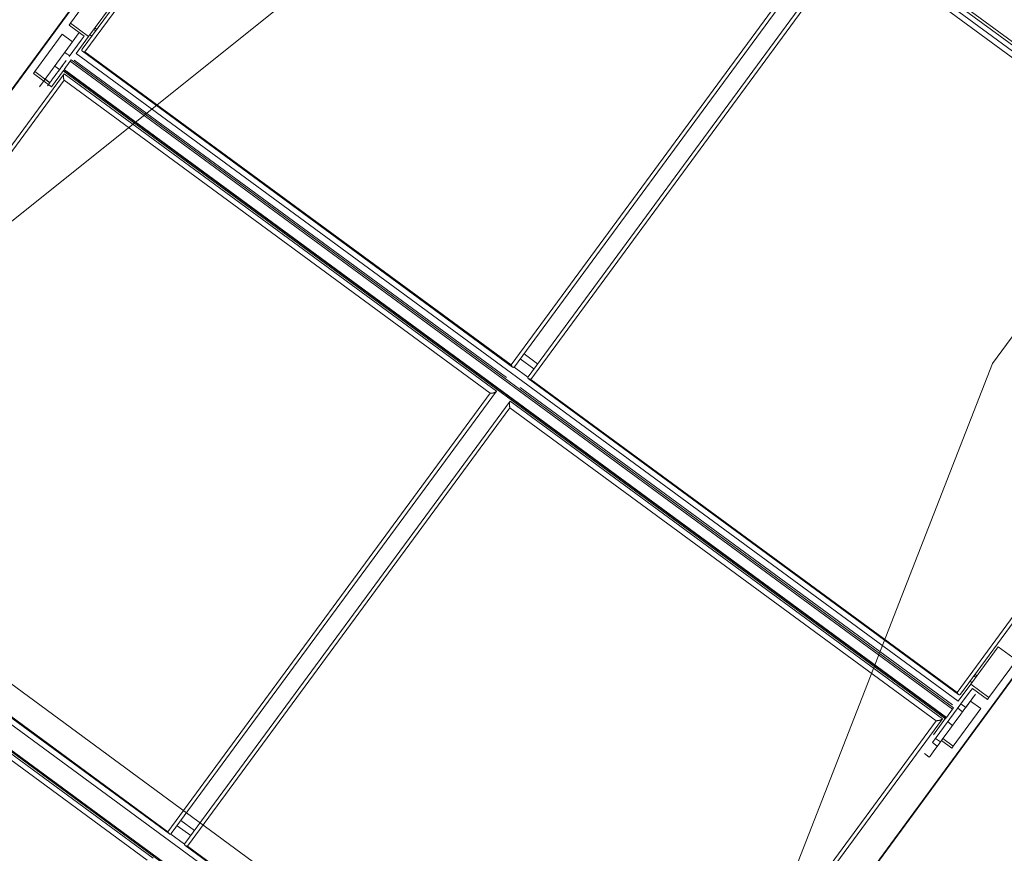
# Model space of a CAD drawing. Header units: metres. Extents: x 135583 to 135939, y 457896 to 458258.
# Tile 268 of 599: x 135785.07 to 135786.38, y 457941.41 to 457942.52. Entities that reach past the tile are written whole.
import ezdxf

# ---------------------------------------------------------------- set-up
doc = ezdxf.new("R2010")
doc.units = ezdxf.units.M
doc.linetypes.add('Hidden', pattern=[4, 2, -2])
doc.layers.add('NIEUWE INSTALLATIE', color=250, linetype='Continuous', lineweight=0)

msp = doc.modelspace()

# ---------------------------------------------------------------- linework, layer by layer
at = {"layer": 'NIEUWE INSTALLATIE', "linetype": 'Hidden'}
for p, q in [((135786.3646, 457942.0633), (135787.2589, 457943.2806)), ((135786.3646, 457942.0633), (135787.2589, 457943.2806)), ((135785.5587, 457942.6554), (135784.6541, 457941.9307)), ((135785.5587, 457942.6554), (135784.6541, 457941.9307)), ((135785.9435, 457940.9834), (135786.3646, 457942.0633)), ((135785.9435, 457940.9834), (135786.3646, 457942.0633)), ((135784.6783, 457941.9129), (135785.9193, 457941.0012)), ((135784.6783, 457941.9129), (135785.9193, 457941.0012))]:
    msp.add_line(p, q, dxfattribs=at)
at = {"layer": 'NIEUWE INSTALLATIE'}
for p, q in [((135785.624, 457943.2003), (135784.1746, 457941.2274)), ((135786.7641, 457942.2186), (135785.5876, 457943.0831)), ((135785.5841, 457943.0729), (135785.1504, 457942.4825)), ((135785.5853, 457943.08), (135786.7619, 457942.2156)), ((135785.584, 457943.0643), (135785.1541, 457942.4791)), ((135785.727, 457942.0589), (135786.1608, 457942.6493)), ((135785.7226, 457942.0614), (135786.1526, 457942.6466)), ((135786.1789, 457942.636), (135785.7451, 457942.0456)), ((135786.7555, 457942.2124), (135786.1789, 457942.636)), ((135786.1788, 457942.6273), (135785.7488, 457942.0421)), ((135786.7473, 457942.2096), (135786.1788, 457942.6273)), ((135784.7834, 457942.0577), (135785.1551, 457942.5636)), ((135785.1348, 457942.5174), (135785.1715, 457942.5674)), ((135785.1957, 457942.5497), (135785.1589, 457942.4997)), ((135785.1329, 457942.5148), (135785.1348, 457942.5174)), ((135785.1348, 457942.5174), (135785.1589, 457942.4997)), ((135785.1314, 457942.4842), (135785.1466, 457942.5048)), ((135785.153, 457942.5), (135785.1329, 457942.5148)), ((135785.1685, 457942.5072), (135785.1659, 457942.5091)), ((135785.1699, 457942.509), (135785.1673, 457942.511)), ((135785.0872, 457942.4527), (135785.1239, 457942.5027)), ((135785.1376, 457942.4926), (135785.1239, 457942.5027)), ((135785.1492, 457942.4948), (135785.133, 457942.4728)), ((135785.1589, 457942.4997), (135785.1424, 457942.4771)), ((135785.1492, 457942.4949), (135785.153, 457942.5)), ((135785.1632, 457942.4999), (135785.1606, 457942.5019)), ((135785.1314, 457942.4842), (135785.0934, 457942.4324)), ((135785.1508, 457942.4801), (135785.7245, 457942.0585)), ((135785.7226, 457942.0614), (135785.1541, 457942.4791)), ((135785.1265, 457942.4555), (135785.1346, 457942.4666)), ((135785.1346, 457942.4666), (135785.1359, 457942.4683)), ((135786.3112, 457941.6021), (135785.1346, 457942.4666)), ((135786.3125, 457941.6039), (135785.1359, 457942.4683)), ((135785.7164, 457942.0445), (135785.1398, 457942.4681)), ((135786.319, 457941.6127), (135785.1424, 457942.4771)), ((135785.0853, 457942.4501), (135785.0872, 457942.4527)), ((135785.0872, 457942.4527), (135785.1073, 457942.4379)), ((135785.1255, 457942.4542), (135785.1095, 457942.4323)), ((135785.1138, 457942.4601), (135785.1202, 457942.4554)), ((135785.1252, 457942.4537), (135786.3018, 457941.5893)), ((135785.126, 457942.4549), (135786.3026, 457941.5904)), ((135786.3031, 457941.591), (135785.1265, 457942.4555)), ((135785.1264, 457942.4499), (135784.6927, 457941.8595)), ((135785.1263, 457942.4413), (135784.6963, 457941.8561)), ((135785.1095, 457942.4323), (135785.0853, 457942.4501)), ((135785.1263, 457942.4413), (135785.6948, 457942.0236)), ((135785.703, 457942.0263), (135785.1264, 457942.4499)), ((135785.1073, 457942.4379), (135785.1075, 457942.4381)), ((135785.4157, 457940.3156), (135786.8651, 457942.2885)), ((135786.3174, 457941.6244), (135786.7473, 457942.2096)), ((135786.3218, 457941.622), (135786.7555, 457942.2124)), ((135785.7398, 457942.0763), (135785.7579, 457942.063)), ((135785.7449, 457942.045), (135785.7265, 457942.0585)), ((135785.7348, 457942.0695), (135785.7529, 457942.0562)), ((135785.7455, 457942.0431), (135786.3193, 457941.6216)), ((135785.7488, 457942.0421), (135786.3174, 457941.6244)), ((135785.6948, 457942.0236), (135785.2649, 457941.4384)), ((135785.2693, 457941.4359), (135785.703, 457942.0263)), ((135785.7346, 457942.0312), (135786.3112, 457941.6076)), ((135785.7212, 457942.013), (135785.2874, 457941.4226)), ((135786.2978, 457941.5893), (135785.7212, 457942.013)), ((135785.721, 457942.0043), (135785.2911, 457941.4191)), ((135786.2896, 457941.5866), (135785.721, 457942.0043)), ((135784.6847, 457941.8541), (135785.8613, 457940.9897)), ((135784.6931, 457941.857), (135785.2668, 457941.4355)), ((135785.2649, 457941.4384), (135784.6963, 457941.8561)), ((135784.6675, 457941.8307), (135785.8441, 457940.9663)), ((135784.6683, 457941.8318), (135785.8449, 457940.9674)), ((135785.2453, 457941.4033), (135784.6687, 457941.8269)), ((135784.6686, 457941.8183), (135785.2371, 457941.4005)), ((135786.3723, 457941.6852), (135786.3355, 457941.6352)), ((135786.3965, 457941.6675), (135786.3723, 457941.6852)), ((135786.3597, 457941.6175), (135786.3965, 457941.6675)), ((135786.3977, 457941.6507), (135786.0261, 457941.1448)), ((135786.3345, 457941.6394), (135786.3372, 457941.6374)), ((135786.3421, 457941.645), (135786.3399, 457941.6466)), ((135786.3438, 457941.6465), (135786.3412, 457941.6485)), ((135786.3355, 457941.6352), (135786.319, 457941.6127)), ((135786.3339, 457941.6245), (135786.3225, 457941.6091)), ((135786.3339, 457941.6245), (135786.3377, 457941.6297)), ((135786.3597, 457941.6175), (135786.3355, 457941.6352)), ((135786.3377, 457941.6297), (135786.3578, 457941.6149)), ((135786.3421, 457941.6222), (135786.329, 457941.6043)), ((135786.3489, 457941.6027), (135786.3352, 457941.6128)), ((135786.3578, 457941.6149), (135786.3597, 457941.6175)), ((135786.3225, 457941.6091), (135786.2845, 457941.5573)), ((135786.3031, 457941.591), (135786.3112, 457941.6021)), ((135786.3121, 457941.5527), (135786.3489, 457941.6027)), ((135786.3247, 457941.5986), (135786.3183, 457941.6033)), ((135786.329, 457941.6043), (135786.3225, 457941.6091)), ((135785.8596, 457941.0014), (135786.2896, 457941.5866)), ((135785.864, 457940.999), (135786.2978, 457941.5893)), ((135786.3021, 457941.5898), (135786.2861, 457941.5679)), ((135786.3026, 457941.5904), (135786.302, 457941.5896)), ((135786.3113, 457941.5803), (135786.3049, 457941.5851)), ((135786.2887, 457941.563), (135786.2951, 457941.5583)), ((135786.2965, 457941.5602), (135786.3102, 457941.5501)), ((135786.3121, 457941.5527), (135786.2984, 457941.5628)), ((135786.2845, 457941.5573), (135786.2909, 457941.5525)), ((135786.3102, 457941.5501), (135786.3121, 457941.5527)), ((135786.2739, 457941.5429), (135786.2803, 457941.5381)), ((135785.2771, 457941.4465), (135785.2952, 457941.4332)), ((135785.2821, 457941.4533), (135785.3002, 457941.44)), ((135785.2871, 457941.422), (135785.2688, 457941.4354)), ((135785.2878, 457941.4201), (135785.8615, 457940.9986)), ((135785.2911, 457941.4191), (135785.8596, 457941.0014))]:
    msp.add_line(p, q, dxfattribs=at)
at = {"layer": 'NIEUWE INSTALLATIE', "flags": 128}
for points in [[(135785.1272, 457942.4784), (135785.1288, 457942.4772), (135785.1304, 457942.476), (135785.132, 457942.4749), (135785.1336, 457942.4737)], [(135785.1075, 457942.4381), (135785.1059, 457942.4393), (135785.1043, 457942.4405), (135785.1027, 457942.4416), (135785.1011, 457942.4428)]]:
    msp.add_lwpolyline(points, dxfattribs=at)
at = {"layer": 'NIEUWE INSTALLATIE'}
for centre, major_axis, start_param, end_param in [((135785.1188, 457942.4535), (0.0148, 0.0201), 0.785398, 1.241248), ((135785.1188, 457942.4535), (-0.0148, -0.0201), 4.363323, 6.425094), ((135785.1287, 457942.4586), (-0.00355, -0.00484), 5.841728, 5.934119), ((135786.3099, 457941.5784), (0.0296, 0.0403), 3.141593, 6.283185), ((135786.3089, 457941.599), (-0.00355, -0.00484), 2.268928, 4.41957)]:
    msp.add_ellipse(centre, major_axis=major_axis, ratio=0.000001, start_param=start_param, end_param=end_param, dxfattribs=at)
for points, knots in [([(135785.1541, 457942.4791), (135785.1537, 457942.4791), (135785.153, 457942.4792), (135785.1521, 457942.4794), (135785.1516, 457942.4796), (135785.1513, 457942.4797), (135785.1511, 457942.4798), (135785.1509, 457942.4799), (135785.1508, 457942.4801), (135785.1506, 457942.4802), (135785.1505, 457942.4803), (135785.1503, 457942.4805), (135785.1502, 457942.4806), (135785.1501, 457942.4808), (135785.1501, 457942.4809), (135785.15, 457942.4811), (135785.15, 457942.4813), (135785.15, 457942.4815), (135785.15, 457942.4817), (135785.1501, 457942.4819), (135785.1502, 457942.4822), (135785.1503, 457942.4824), (135785.1504, 457942.4825)], [0, 0, 0, 0, 0.142857, 0.285714, 0.357143, 0.392857, 0.428571, 0.464286, 0.5, 0.535714, 0.571429, 0.607143, 0.642857, 0.678571, 0.714286, 0.75, 0.785714, 0.821429, 0.857143, 0.892857, 0.928571, 1, 1, 1, 1]), ([(135785.1264, 457942.4499), (135785.1263, 457942.4498), (135785.1262, 457942.4495), (135785.126, 457942.4492), (135785.1259, 457942.4489), (135785.1258, 457942.4486), (135785.1257, 457942.4483), (135785.1256, 457942.4479), (135785.1256, 457942.4476), (135785.1255, 457942.4473), (135785.1255, 457942.4469), (135785.1255, 457942.4466), (135785.1254, 457942.4463), (135785.1254, 457942.4459), (135785.1254, 457942.4455), (135785.1255, 457942.445), (135785.1255, 457942.4446), (135785.1256, 457942.4441), (135785.1257, 457942.4434), (135785.1259, 457942.4424), (135785.1262, 457942.4416), (135785.1263, 457942.4413)], [0, 0, 0, 0, 0.071429, 0.107143, 0.142857, 0.178571, 0.214286, 0.25, 0.285714, 0.321429, 0.357143, 0.392857, 0.428571, 0.464286, 0.5, 0.571429, 0.607143, 0.642857, 0.714286, 0.857143, 1, 1, 1, 1]), ([(135785.727, 457942.0589), (135785.7269, 457942.0588), (135785.7267, 457942.0586), (135785.7265, 457942.0584), (135785.7263, 457942.0583), (135785.7261, 457942.0582), (135785.726, 457942.0582), (135785.7258, 457942.0581), (135785.7256, 457942.0581), (135785.7254, 457942.0581), (135785.7252, 457942.0582), (135785.725, 457942.0582), (135785.7249, 457942.0583), (135785.7247, 457942.0584), (135785.7245, 457942.0586), (135785.7243, 457942.0588), (135785.724, 457942.059), (135785.7238, 457942.0592), (135785.7235, 457942.0596), (135785.7231, 457942.0604), (135785.7228, 457942.061), (135785.7226, 457942.0614)], [0, 0, 0, 0, 0.071429, 0.107143, 0.142857, 0.178571, 0.214286, 0.25, 0.285714, 0.321429, 0.357143, 0.392857, 0.428571, 0.464286, 0.5, 0.571429, 0.607143, 0.642857, 0.714286, 0.857143, 1, 1, 1, 1]), ([(135785.7488, 457942.0421), (135785.7484, 457942.0422), (135785.7477, 457942.0423), (135785.7469, 457942.0425), (135785.7463, 457942.0427), (135785.7461, 457942.0428), (135785.7459, 457942.0429), (135785.7457, 457942.043), (135785.7455, 457942.0431), (135785.7454, 457942.0432), (135785.7452, 457942.0434), (135785.7451, 457942.0435), (135785.745, 457942.0437), (135785.7449, 457942.0438), (135785.7448, 457942.044), (135785.7448, 457942.0442), (135785.7447, 457942.0444), (135785.7447, 457942.0446), (135785.7448, 457942.0448), (135785.7448, 457942.045), (135785.7449, 457942.0452), (135785.745, 457942.0455), (135785.7451, 457942.0456)], [0, 0, 0, 0, 0.142857, 0.285714, 0.357143, 0.392857, 0.428571, 0.464286, 0.5, 0.535714, 0.571429, 0.607143, 0.642857, 0.678571, 0.714286, 0.75, 0.785714, 0.821429, 0.857143, 0.892857, 0.928571, 1, 1, 1, 1]), ([(135785.703, 457942.0263), (135785.7029, 457942.0261), (135785.7027, 457942.0259), (135785.7025, 457942.0257), (135785.7022, 457942.0255), (135785.702, 457942.0253), (135785.7017, 457942.0251), (135785.7014, 457942.0249), (135785.7011, 457942.0248), (135785.7008, 457942.0246), (135785.7005, 457942.0245), (135785.7002, 457942.0244), (135785.6999, 457942.0243), (135785.6995, 457942.0242), (135785.6991, 457942.024), (135785.6987, 457942.0239), (135785.6982, 457942.0238), (135785.6978, 457942.0237), (135785.6971, 457942.0236), (135785.696, 457942.0235), (135785.6952, 457942.0235), (135785.6948, 457942.0236)], [0, 0, 0, 0, 0.071429, 0.107143, 0.142857, 0.178571, 0.214286, 0.25, 0.285714, 0.321429, 0.357143, 0.392857, 0.428571, 0.464286, 0.5, 0.571429, 0.607143, 0.642857, 0.714286, 0.857143, 1, 1, 1, 1]), ([(135785.7212, 457942.013), (135785.7211, 457942.0128), (135785.7209, 457942.0126), (135785.7208, 457942.0122), (135785.7206, 457942.0119), (135785.7205, 457942.0116), (135785.7205, 457942.0113), (135785.7204, 457942.011), (135785.7203, 457942.0107), (135785.7203, 457942.0103), (135785.7202, 457942.01), (135785.7202, 457942.0097), (135785.7202, 457942.0093), (135785.7202, 457942.009), (135785.7202, 457942.0085), (135785.7202, 457942.0081), (135785.7203, 457942.0076), (135785.7203, 457942.0072), (135785.7204, 457942.0065), (135785.7206, 457942.0054), (135785.7209, 457942.0047), (135785.721, 457942.0043)], [0, 0, 0, 0, 0.071429, 0.107143, 0.142857, 0.178571, 0.214286, 0.25, 0.285714, 0.321429, 0.357143, 0.392857, 0.428571, 0.464286, 0.5, 0.571429, 0.607143, 0.642857, 0.714286, 0.857143, 1, 1, 1, 1]), ([(135786.3218, 457941.622), (135786.3217, 457941.6218), (135786.3215, 457941.6216), (135786.3213, 457941.6215), (135786.3211, 457941.6213), (135786.3209, 457941.6213), (135786.3207, 457941.6212), (135786.3205, 457941.6212), (135786.3203, 457941.6212), (135786.3202, 457941.6212), (135786.32, 457941.6212), (135786.3198, 457941.6213), (135786.3196, 457941.6214), (135786.3194, 457941.6215), (135786.3192, 457941.6216), (135786.319, 457941.6218), (135786.3188, 457941.622), (135786.3186, 457941.6222), (135786.3182, 457941.6227), (135786.3178, 457941.6234), (135786.3175, 457941.6241), (135786.3174, 457941.6244)], [0, 0, 0, 0, 0.071429, 0.107143, 0.142857, 0.178571, 0.214286, 0.25, 0.285714, 0.321429, 0.357143, 0.392857, 0.428571, 0.464286, 0.5, 0.571429, 0.607143, 0.642857, 0.714286, 0.857143, 1, 1, 1, 1]), ([(135786.2896, 457941.5866), (135786.29, 457941.5866), (135786.2908, 457941.5866), (135786.2918, 457941.5867), (135786.2925, 457941.5868), (135786.293, 457941.5869), (135786.2933, 457941.5869), (135786.2936, 457941.587), (135786.2939, 457941.5871), (135786.2943, 457941.5872), (135786.2946, 457941.5873), (135786.2949, 457941.5874), (135786.2952, 457941.5876), (135786.2955, 457941.5877), (135786.2958, 457941.5878), (135786.2961, 457941.588), (135786.2964, 457941.5882), (135786.2967, 457941.5883), (135786.297, 457941.5885), (135786.2972, 457941.5887), (135786.2975, 457941.589), (135786.2977, 457941.5892), (135786.2978, 457941.5893)], [0, 0, 0, 0, 0.142857, 0.285714, 0.357143, 0.392857, 0.428571, 0.464286, 0.5, 0.535714, 0.571429, 0.607143, 0.642857, 0.678571, 0.714286, 0.75, 0.785714, 0.821429, 0.857143, 0.892857, 0.928571, 1, 1, 1, 1]), ([(135785.2649, 457941.4384), (135785.265, 457941.438), (135785.2653, 457941.4373), (135785.2658, 457941.4366), (135785.2661, 457941.4362), (135785.2663, 457941.4359), (135785.2665, 457941.4358), (135785.2666, 457941.4356), (135785.2668, 457941.4355), (135785.267, 457941.4354), (135785.2671, 457941.4353), (135785.2673, 457941.4352), (135785.2675, 457941.4352), (135785.2677, 457941.4351), (135785.2679, 457941.4351), (135785.2681, 457941.4351), (135785.2682, 457941.4351), (135785.2684, 457941.4352), (135785.2686, 457941.4353), (135785.2688, 457941.4354), (135785.269, 457941.4356), (135785.2692, 457941.4358), (135785.2693, 457941.4359)], [0, 0, 0, 0, 0.142857, 0.285714, 0.357143, 0.392857, 0.428571, 0.464286, 0.5, 0.535714, 0.571429, 0.607143, 0.642857, 0.678571, 0.714286, 0.75, 0.785714, 0.821429, 0.857143, 0.892857, 0.928571, 1, 1, 1, 1]), ([(135785.2911, 457941.4191), (135785.2907, 457941.4191), (135785.29, 457941.4192), (135785.2891, 457941.4194), (135785.2886, 457941.4196), (135785.2883, 457941.4198), (135785.2882, 457941.4199), (135785.288, 457941.42), (135785.2878, 457941.4201), (135785.2876, 457941.4202), (135785.2875, 457941.4204), (135785.2874, 457941.4205), (135785.2872, 457941.4206), (135785.2872, 457941.4208), (135785.2871, 457941.421), (135785.287, 457941.4212), (135785.287, 457941.4213), (135785.287, 457941.4215), (135785.287, 457941.4217), (135785.2871, 457941.4219), (135785.2872, 457941.4222), (135785.2873, 457941.4224), (135785.2874, 457941.4226)], [0, 0, 0, 0, 0.142857, 0.285714, 0.357143, 0.392857, 0.428571, 0.464286, 0.5, 0.535714, 0.571429, 0.607143, 0.642857, 0.678571, 0.714286, 0.75, 0.785714, 0.821429, 0.857143, 0.892857, 0.928571, 1, 1, 1, 1])]:
    msp.add_open_spline(points, degree=3, knots=knots, dxfattribs=at)

doc.saveas('drawing.dxf')
